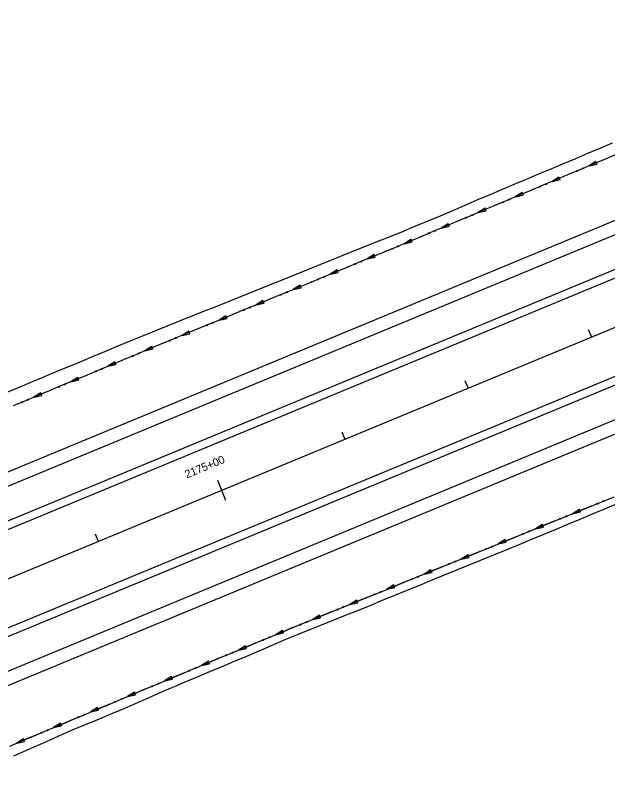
# Model space of a CAD drawing. Extents: x 1611108 to 1749517, y 619561 to 797725.
# Drawn here: x 1723013 to 1723456, y 768515 to 769094 of the extents above; entities that cross this region are included whole.
import ezdxf

# ---------------------------------------------------------------- set-up
doc = ezdxf.new("R2010")
doc.units = 0
for name, color, linetype in [('R_Ditch', 7, 'Continuous'), ('R_Horz Alg', 7, 'Continuous'), ('R_Horz Alg Stationing', 7, 'Continuous'), ('R_Proposed Const Limits', 7, 'Continuous'), ('R_Proposed Road', 7, 'Continuous')]:
    doc.layers.add(name, color=color, linetype=linetype)

msp = doc.modelspace()

# ---------------------------------------------------------------- linework, layer by layer
at = {"layer": 'R_Ditch'}
for p, q in [((1723447.68, 768984.59), (1723442.56, 768981.29)), ((1723442.56, 768981.29), (1723448.5, 768982.64)), ((1723448.5, 768982.64), (1723447.68, 768984.59)), ((1723419.99, 768972.93), (1723414.88, 768969.63)), ((1723414.88, 768969.63), (1723420.82, 768970.98)), ((1723420.82, 768970.98), (1723419.99, 768972.93)), ((1723392.31, 768961.27), (1723387.19, 768957.96)), ((1723387.19, 768957.96), (1723393.13, 768959.32)), ((1723393.13, 768959.32), (1723392.31, 768961.27)), ((1723364.63, 768949.61), (1723359.51, 768946.3)), ((1723359.51, 768946.3), (1723365.45, 768947.66)), ((1723365.45, 768947.66), (1723364.63, 768949.61)), ((1723336.95, 768937.95), (1723331.83, 768934.64)), ((1723331.83, 768934.64), (1723337.77, 768936)), ((1723337.77, 768936), (1723336.95, 768937.95)), ((1723309.27, 768926.28), (1723304.15, 768922.98)), ((1723304.15, 768922.98), (1723310.09, 768924.33)), ((1723310.09, 768924.33), (1723309.27, 768926.28)), ((1723281.52, 768914.8), (1723276.37, 768911.54)), ((1723276.37, 768911.54), (1723282.32, 768912.85)), ((1723282.32, 768912.85), (1723281.52, 768914.8)), ((1723253.75, 768903.34), (1723248.61, 768900.07)), ((1723248.61, 768900.07), (1723254.56, 768901.39)), ((1723254.56, 768901.39), (1723253.75, 768903.34)), ((1723225.99, 768891.88), (1723220.84, 768888.61)), ((1723220.84, 768888.61), (1723226.79, 768889.92)), ((1723226.79, 768889.92), (1723225.99, 768891.88)), ((1723198.22, 768880.42), (1723193.08, 768877.15)), ((1723193.08, 768877.15), (1723199.03, 768878.46)), ((1723199.03, 768878.46), (1723198.22, 768880.42)), ((1723170.46, 768868.96), (1723165.31, 768865.69)), ((1723171.26, 768867), (1723170.46, 768868.96)), ((1723165.31, 768865.69), (1723171.26, 768867)), ((1723142.69, 768857.51), (1723137.54, 768854.24)), ((1723143.49, 768855.55), (1723142.69, 768857.51)), ((1723137.54, 768854.24), (1723143.49, 768855.55)), ((1723114.92, 768846.03), (1723109.8, 768842.74)), ((1723115.74, 768844.08), (1723114.92, 768846.03)), ((1723109.8, 768842.74), (1723115.74, 768844.08)), ((1723087.22, 768834.42), (1723082.09, 768831.13)), ((1723088.03, 768832.47), (1723087.22, 768834.42)), ((1723082.09, 768831.13), (1723088.03, 768832.47)), ((1723059.5, 768822.84), (1723054.37, 768819.55)), ((1723060.32, 768820.89), (1723059.5, 768822.84)), ((1723054.37, 768819.55), (1723060.32, 768820.89)), ((1723031.78, 768811.29), (1723026.64, 768808.01)), ((1723032.59, 768809.33), (1723031.78, 768811.29)), ((1723026.64, 768808.01), (1723032.59, 768809.33)), ((1723435.35, 768723.94), (1723430.19, 768720.7)), ((1723430.19, 768720.7), (1723436.15, 768721.98)), ((1723436.15, 768721.98), (1723435.35, 768723.94)), ((1723407.53, 768712.62), (1723402.37, 768709.37)), ((1723408.33, 768710.66), (1723407.53, 768712.62)), ((1723402.37, 768709.37), (1723408.33, 768710.66)), ((1723379.71, 768701.29), (1723374.55, 768698.04)), ((1723380.51, 768699.33), (1723379.71, 768701.29)), ((1723374.55, 768698.04), (1723380.51, 768699.33)), ((1723351.89, 768689.96), (1723346.73, 768686.72)), ((1723352.69, 768688), (1723351.89, 768689.96)), ((1723346.73, 768686.72), (1723352.69, 768688)), ((1723324.07, 768678.63), (1723318.91, 768675.39)), ((1723324.87, 768676.67), (1723324.07, 768678.63)), ((1723318.91, 768675.39), (1723324.87, 768676.67)), ((1723296.25, 768667.3), (1723291.09, 768664.06)), ((1723297.05, 768665.34), (1723296.25, 768667.3)), ((1723291.09, 768664.06), (1723297.05, 768665.34)), ((1723268.43, 768655.97), (1723263.27, 768652.73)), ((1723269.23, 768654.01), (1723268.43, 768655.97)), ((1723263.27, 768652.73), (1723269.23, 768654.01)), ((1723240.61, 768644.64), (1723235.46, 768641.39)), ((1723241.41, 768642.68), (1723240.61, 768644.64)), ((1723235.46, 768641.39), (1723241.41, 768642.68)), ((1723212.8, 768633.28), (1723207.66, 768630.01)), ((1723213.61, 768631.33), (1723212.8, 768633.28)), ((1723207.66, 768630.01), (1723213.61, 768631.33)), ((1723185.05, 768621.78), (1723179.91, 768618.5)), ((1723179.91, 768618.5), (1723185.86, 768619.82)), ((1723185.86, 768619.82), (1723185.05, 768621.78)), ((1723157.31, 768610.24), (1723152.18, 768606.95)), ((1723152.18, 768606.95), (1723158.13, 768608.28)), ((1723158.13, 768608.28), (1723157.31, 768610.24)), ((1723129.59, 768598.67), (1723124.46, 768595.38)), ((1723124.46, 768595.38), (1723130.41, 768596.72)), ((1723130.41, 768596.72), (1723129.59, 768598.67)), ((1723101.88, 768587.07), (1723096.76, 768583.77)), ((1723096.76, 768583.77), (1723102.7, 768585.12)), ((1723102.7, 768585.12), (1723101.88, 768587.07)), ((1723074.19, 768575.44), (1723069.07, 768572.14)), ((1723069.07, 768572.14), (1723075.01, 768573.49)), ((1723075.01, 768573.49), (1723074.19, 768575.44)), ((1723046.5, 768563.78), (1723041.38, 768560.48)), ((1723047.32, 768561.83), (1723046.5, 768563.78)), ((1723041.38, 768560.48), (1723047.32, 768561.83)), ((1723018.83, 768552.1), (1723013.72, 768548.78)), ((1723019.65, 768550.15), (1723018.83, 768552.1)), ((1723013.72, 768548.78), (1723019.65, 768550.15))]:
    msp.add_line(p, q, dxfattribs=at)
for points in [[(1723463.32, 768990.04), (1723454.11, 768986.15), (1723444.89, 768982.27), (1723435.68, 768978.39), (1723426.46, 768974.51), (1723417.25, 768970.62), (1723408.03, 768966.74), (1723398.81, 768962.86), (1723389.6, 768958.98), (1723380.38, 768955.09), (1723371.17, 768951.21), (1723361.95, 768947.33), (1723352.74, 768943.45), (1723343.52, 768939.57), (1723334.3, 768935.68), (1723325.09, 768931.8), (1723315.87, 768927.92), (1723306.66, 768924.04), (1723297.41, 768920.22), (1723288.17, 768916.41), (1723278.93, 768912.59), (1723269.68, 768908.77), (1723260.44, 768904.96), (1723251.2, 768901.14), (1723241.95, 768897.33), (1723232.71, 768893.51), (1723223.47, 768889.7), (1723214.22, 768885.88), (1723204.98, 768882.06), (1723195.74, 768878.25), (1723186.49, 768874.43), (1723177.25, 768870.62), (1723168.01, 768866.8), (1723158.76, 768862.99), (1723149.52, 768859.18), (1723140.27, 768855.37), (1723131.02, 768851.56), (1723121.77, 768847.76), (1723117.01, 768845.76), (1723112.55, 768843.89), (1723103.33, 768840.02), (1723094.11, 768836.16), (1723084.88, 768832.3), (1723075.66, 768828.44), (1723066.43, 768824.58), (1723057.2, 768820.73), (1723047.97, 768816.88), (1723039.81, 768813.48), (1723038.74, 768813.04), (1723029.51, 768809.2), (1723020.27, 768805.36), (1723011.04, 768801.52)], [(1723456.38, 768987.11), (1723454.11, 768986.15), (1723444.89, 768982.27), (1723442.56, 768981.29)], [(1723428.7, 768975.45), (1723426.46, 768974.51), (1723417.25, 768970.62), (1723414.88, 768969.63)], [(1723428.73, 768975.46), (1723428.7, 768975.45)], [(1723401.02, 768963.79), (1723398.81, 768962.86), (1723389.6, 768958.98), (1723387.19, 768957.96)], [(1723401.05, 768963.8), (1723401.02, 768963.79)], [(1723373.34, 768952.13), (1723371.17, 768951.21), (1723361.95, 768947.33), (1723359.51, 768946.3)], [(1723373.37, 768952.14), (1723373.34, 768952.13)], [(1723345.65, 768940.46), (1723343.52, 768939.57), (1723334.3, 768935.68), (1723331.83, 768934.64)], [(1723345.69, 768940.48), (1723345.65, 768940.46)], [(1723317.97, 768928.8), (1723315.87, 768927.92), (1723306.66, 768924.04), (1723304.14, 768923)], [(1723318.01, 768928.82), (1723317.97, 768928.8)], [(1723290.24, 768917.26), (1723288.17, 768916.41), (1723278.93, 768912.59), (1723276.37, 768911.54)], [(1723290.27, 768917.27), (1723290.24, 768917.26)], [(1723262.47, 768905.8), (1723260.44, 768904.96), (1723251.2, 768901.14), (1723248.61, 768900.07)], [(1723262.51, 768905.81), (1723262.47, 768905.8)], [(1723234.71, 768894.34), (1723232.71, 768893.51), (1723223.47, 768889.7), (1723220.84, 768888.61)], [(1723234.74, 768894.35), (1723234.71, 768894.34)], [(1723206.94, 768882.87), (1723204.98, 768882.06), (1723195.74, 768878.25), (1723193.08, 768877.15)], [(1723206.98, 768882.89), (1723206.94, 768882.87)], [(1723179.18, 768871.41), (1723177.25, 768870.62), (1723168.01, 768866.8), (1723165.31, 768865.69)], [(1723179.21, 768871.43), (1723179.18, 768871.41)], [(1723151.41, 768859.96), (1723149.52, 768859.18), (1723140.27, 768855.37), (1723137.54, 768854.25)], [(1723151.45, 768859.97), (1723151.41, 768859.96)], [(1723123.63, 768848.53), (1723121.77, 768847.76), (1723117.01, 768845.76), (1723112.55, 768843.89), (1723109.8, 768842.74)], [(1723123.67, 768848.54), (1723123.63, 768848.53)], [(1723095.93, 768836.92), (1723094.11, 768836.16), (1723084.88, 768832.3), (1723082.09, 768831.13)], [(1723095.96, 768836.94), (1723095.93, 768836.92)], [(1723068.22, 768825.33), (1723066.43, 768824.58), (1723057.2, 768820.73), (1723054.37, 768819.55)], [(1723068.25, 768825.35), (1723068.22, 768825.33)], [(1723040.49, 768813.77), (1723039.81, 768813.48), (1723038.74, 768813.04), (1723029.51, 768809.2), (1723026.64, 768808.01)], [(1723040.53, 768813.78), (1723040.49, 768813.77)], [(1723012.79, 768802.25), (1723012.76, 768802.24)], [(1723008.42, 768546.54), (1723017.62, 768550.44), (1723026.84, 768554.33), (1723036.05, 768558.22), (1723045.26, 768562.11), (1723051.16, 768564.6), (1723051.18, 768564.61), (1723054.48, 768566), (1723063.69, 768569.88), (1723072.91, 768573.76), (1723082.13, 768577.63), (1723091.35, 768581.5), (1723100.57, 768585.37), (1723109.79, 768589.24), (1723119.02, 768593.1), (1723128.24, 768596.96), (1723129.31, 768597.4), (1723137.47, 768600.81), (1723146.7, 768604.67), (1723155.93, 768608.51), (1723165.16, 768612.36), (1723174.39, 768616.2), (1723183.63, 768620.04), (1723192.86, 768623.87), (1723202.1, 768627.7), (1723211.34, 768631.53), (1723220.59, 768635.32), (1723229.85, 768639.1), (1723239.11, 768642.88), (1723248.37, 768646.66), (1723257.63, 768650.43), (1723266.89, 768654.2), (1723276.15, 768657.97), (1723285.41, 768661.75), (1723294.68, 768665.52), (1723303.94, 768669.29), (1723313.2, 768673.06), (1723322.46, 768676.83), (1723331.72, 768680.6), (1723340.98, 768684.38), (1723350.25, 768688.15), (1723359.51, 768691.92), (1723368.77, 768695.69), (1723378.03, 768699.46), (1723387.29, 768703.23), (1723396.55, 768707), (1723405.82, 768710.78), (1723415.08, 768714.55), (1723424.34, 768718.32), (1723433.6, 768722.09), (1723442.86, 768725.86), (1723452.12, 768729.63), (1723461.39, 768733.4)], [(1723444.08, 768726.36), (1723442.86, 768725.86), (1723433.6, 768722.09), (1723430.19, 768720.7)], [(1723444.12, 768726.37), (1723444.08, 768726.36)], [(1723416.26, 768715.03), (1723415.08, 768714.55), (1723405.82, 768710.78), (1723402.37, 768709.37)], [(1723416.3, 768715.04), (1723416.26, 768715.03)], [(1723388.44, 768703.7), (1723387.29, 768703.23), (1723378.03, 768699.46), (1723374.55, 768698.04)], [(1723388.48, 768703.72), (1723388.44, 768703.7)], [(1723360.62, 768692.37), (1723359.51, 768691.92), (1723350.25, 768688.15), (1723346.73, 768686.72)], [(1723360.66, 768692.39), (1723360.62, 768692.37)], [(1723332.8, 768681.04), (1723331.72, 768680.6), (1723322.46, 768676.83), (1723318.91, 768675.39)], [(1723332.84, 768681.06), (1723332.8, 768681.04)], [(1723304.98, 768669.72), (1723303.94, 768669.29), (1723294.68, 768665.52), (1723291.09, 768664.06)], [(1723305.02, 768669.73), (1723304.98, 768669.72)], [(1723277.16, 768658.39), (1723276.15, 768657.97), (1723266.89, 768654.2), (1723263.27, 768652.73)], [(1723277.2, 768658.4), (1723277.16, 768658.39)], [(1723249.34, 768647.06), (1723248.37, 768646.66), (1723239.11, 768642.88), (1723235.46, 768641.39)], [(1723249.38, 768647.07), (1723249.35, 768647.06)], [(1723221.53, 768635.71), (1723220.59, 768635.32), (1723211.34, 768631.53), (1723207.66, 768630.01)], [(1723221.57, 768635.72), (1723221.54, 768635.71)], [(1723193.77, 768624.25), (1723192.86, 768623.87), (1723183.63, 768620.04), (1723179.91, 768618.5)], [(1723193.8, 768624.26), (1723193.77, 768624.25)], [(1723166.03, 768612.72), (1723165.16, 768612.36), (1723155.93, 768608.51), (1723152.18, 768606.95)], [(1723166.06, 768612.73), (1723166.03, 768612.72)], [(1723138.3, 768601.16), (1723137.47, 768600.81), (1723129.31, 768597.4), (1723128.24, 768596.96), (1723124.46, 768595.38)], [(1723138.34, 768601.18), (1723138.31, 768601.16)], [(1723110.59, 768589.57), (1723109.79, 768589.24), (1723100.57, 768585.37), (1723096.76, 768583.77)], [(1723110.63, 768589.59), (1723110.59, 768589.57)], [(1723082.89, 768577.95), (1723082.13, 768577.63), (1723072.91, 768573.76), (1723069.07, 768572.14)], [(1723082.93, 768577.97), (1723082.89, 768577.95)], [(1723055.21, 768566.3), (1723054.48, 768566), (1723051.18, 768564.61), (1723051.16, 768564.6), (1723045.26, 768562.11), (1723041.38, 768560.48)], [(1723055.24, 768566.32), (1723055.21, 768566.3)], [(1723027.53, 768554.63), (1723026.84, 768554.33), (1723017.62, 768550.44), (1723013.72, 768548.78)], [(1723027.57, 768554.64), (1723027.53, 768554.63)]]:
    msp.add_lwpolyline(points, dxfattribs=at)
for centre in [(1723437.96, 768979.31), (1723433.34, 768977.36), (1723410.28, 768967.65), (1723405.66, 768965.7), (1723382.59, 768955.99), (1723377.98, 768954.04), (1723354.91, 768944.33), (1723350.3, 768942.38), (1723327.23, 768932.66), (1723322.61, 768930.72), (1723299.53, 768921.05), (1723294.9, 768919.14), (1723271.76, 768909.59), (1723267.13, 768907.68), (1723244, 768898.13), (1723239.37, 768896.22), (1723216.23, 768886.67), (1723211.6, 768884.76), (1723188.47, 768875.21), (1723183.83, 768873.3), (1723160.7, 768863.75), (1723156.07, 768861.84), (1723132.92, 768852.31), (1723128.29, 768850.4), (1723105.19, 768840.77), (1723100.57, 768838.83), (1723077.49, 768829.17), (1723072.86, 768827.23), (1723049.77, 768817.59), (1723045.14, 768815.67), (1723022.03, 768806.05), (1723017.41, 768804.13), (1723453.39, 768730.11), (1723448.75, 768728.22), (1723425.57, 768718.78), (1723420.93, 768716.89), (1723397.75, 768707.45), (1723393.11, 768705.56), (1723369.93, 768696.12), (1723365.29, 768694.23), (1723342.11, 768684.79), (1723337.47, 768682.91), (1723309.65, 768671.58), (1723314.29, 768673.47), (1723281.83, 768660.25), (1723286.47, 768662.14), (1723254.01, 768648.92), (1723258.65, 768650.81), (1723226.2, 768637.57), (1723230.84, 768639.47), (1723198.42, 768626.14), (1723203.05, 768628.06), (1723170.68, 768614.62), (1723175.31, 768616.54), (1723142.95, 768603.06), (1723147.58, 768604.99), (1723115.24, 768591.48), (1723119.86, 768593.41), (1723087.54, 768579.86), (1723092.16, 768581.8), (1723059.85, 768568.22), (1723064.47, 768570.16), (1723032.17, 768556.55), (1723036.79, 768558.5)]:
    msp.add_circle(centre, 0.375, dxfattribs=at)
at = {"layer": 'R_Horz Alg'}
msp.add_line((1715964.86, 765755.05), (1723860.62, 769025.58), dxfattribs=at)
at = {"layer": 'R_Horz Alg Stationing'}
for points in [[(1723441.97, 768858.67), (1723444.27, 768853.13)], [(1723349.58, 768820.4), (1723351.88, 768814.86)], [(1723257.2, 768782.13), (1723259.49, 768776.59)], [(1723164.04, 768745.71), (1723170.17, 768730.93)], [(1723072.42, 768705.6), (1723074.72, 768700.05)]]:
    msp.add_lwpolyline(points, dxfattribs=at)
at = {"layer": 'R_Proposed Const Limits'}
for points in [[(1723459.94, 768998.21), (1723450.71, 768994.36), (1723441.49, 768990.48), (1723432.28, 768986.6), (1723423.06, 768982.72), (1723413.84, 768978.83), (1723404.62, 768974.98), (1723395.4, 768971.11), (1723386.19, 768967.21), (1723376.98, 768963.31), (1723367.77, 768959.41), (1723358.56, 768955.52), (1723349.35, 768951.63), (1723340.17, 768947.66), (1723330.98, 768943.71), (1723321.74, 768939.89), (1723312.52, 768936.01), (1723303.29, 768932.16), (1723294, 768928.46), (1723284.71, 768924.75), (1723275.42, 768921.05), (1723266.14, 768917.33), (1723256.85, 768913.61), (1723247.57, 768909.89), (1723238.29, 768906.17), (1723229.01, 768902.45), (1723219.75, 768898.67), (1723210.47, 768894.94), (1723201.19, 768891.21), (1723191.91, 768887.48), (1723182.63, 768883.75), (1723173.35, 768880.02), (1723164.07, 768876.29), (1723154.8, 768872.55), (1723145.52, 768868.82), (1723136.25, 768865.08), (1723126.94, 768861.41), (1723117.62, 768857.78), (1723108.37, 768853.99), (1723099.11, 768850.2), (1723089.86, 768846.42), (1723080.63, 768842.57), (1723071.41, 768838.7), (1723062.18, 768834.83), (1723053.65, 768831.26), (1723052.96, 768830.97), (1723043.74, 768827.1), (1723035.58, 768823.7), (1723034.51, 768823.26), (1723025.27, 768819.44), (1723016.05, 768815.56), (1723006.83, 768811.67)], [(1723011.43, 768539.26), (1723020.58, 768543.29), (1723029.74, 768547.33), (1723038.88, 768551.39), (1723048, 768555.5), (1723053.84, 768558.14), (1723053.86, 768558.14), (1723057.17, 768559.49), (1723066.44, 768563.25), (1723075.69, 768567.05), (1723084.91, 768570.93), (1723094.12, 768574.8), (1723103.31, 768578.75), (1723112.45, 768582.83), (1723121.59, 768586.9), (1723130.77, 768590.86), (1723131.84, 768591.3), (1723140.03, 768594.64), (1723149.27, 768598.46), (1723158.48, 768602.36), (1723167.68, 768606.26), (1723176.89, 768610.16), (1723186.1, 768614.06), (1723195.3, 768617.98), (1723204.48, 768621.96), (1723213.66, 768625.93), (1723222.91, 768629.72), (1723232.19, 768633.46), (1723241.47, 768637.18), (1723250.76, 768640.89), (1723260.05, 768644.59), (1723269.34, 768648.29), (1723278.61, 768652.03), (1723287.87, 768655.81), (1723297.12, 768659.62), (1723306.37, 768663.42), (1723315.62, 768667.22), (1723324.86, 768671.03), (1723334.12, 768674.82), (1723343.39, 768678.56), (1723352.67, 768682.3), (1723361.94, 768686.04), (1723371.21, 768689.79), (1723380.47, 768693.57), (1723389.7, 768697.42), (1723398.93, 768701.27), (1723408.16, 768705.12), (1723417.38, 768708.98), (1723426.61, 768712.83), (1723435.84, 768716.68), (1723445.07, 768720.53), (1723454.3, 768724.38), (1723463.53, 768728.22)]]:
    msp.add_lwpolyline(points, dxfattribs=at)
at = {"layer": 'R_Proposed Road'}
for p, q in [((1715936.54, 765823.42), (1723832.3, 769093.95)), ((1715940.37, 765814.18), (1723836.12, 769084.71)), ((1715949.55, 765792.01), (1723845.31, 769062.54)), ((1715951.85, 765786.47), (1723847.6, 769056.99)), ((1715977.87, 765723.64), (1723873.63, 768994.17)), ((1715980.17, 765718.1), (1723875.92, 768988.63)), ((1715989.35, 765695.93), (1723885.11, 768966.45)), ((1715993.18, 765686.69), (1723888.93, 768957.22))]:
    msp.add_line(p, q, dxfattribs=at)

# ---------------------------------------------------------------- texts
at = {"layer": 'R_Horz Alg Stationing'}
msp.add_text('2175+00', height=6, rotation=22.5, dxfattribs=at).set_placement((1723141.14, 768747.05))

doc.saveas('drawing.dxf')
